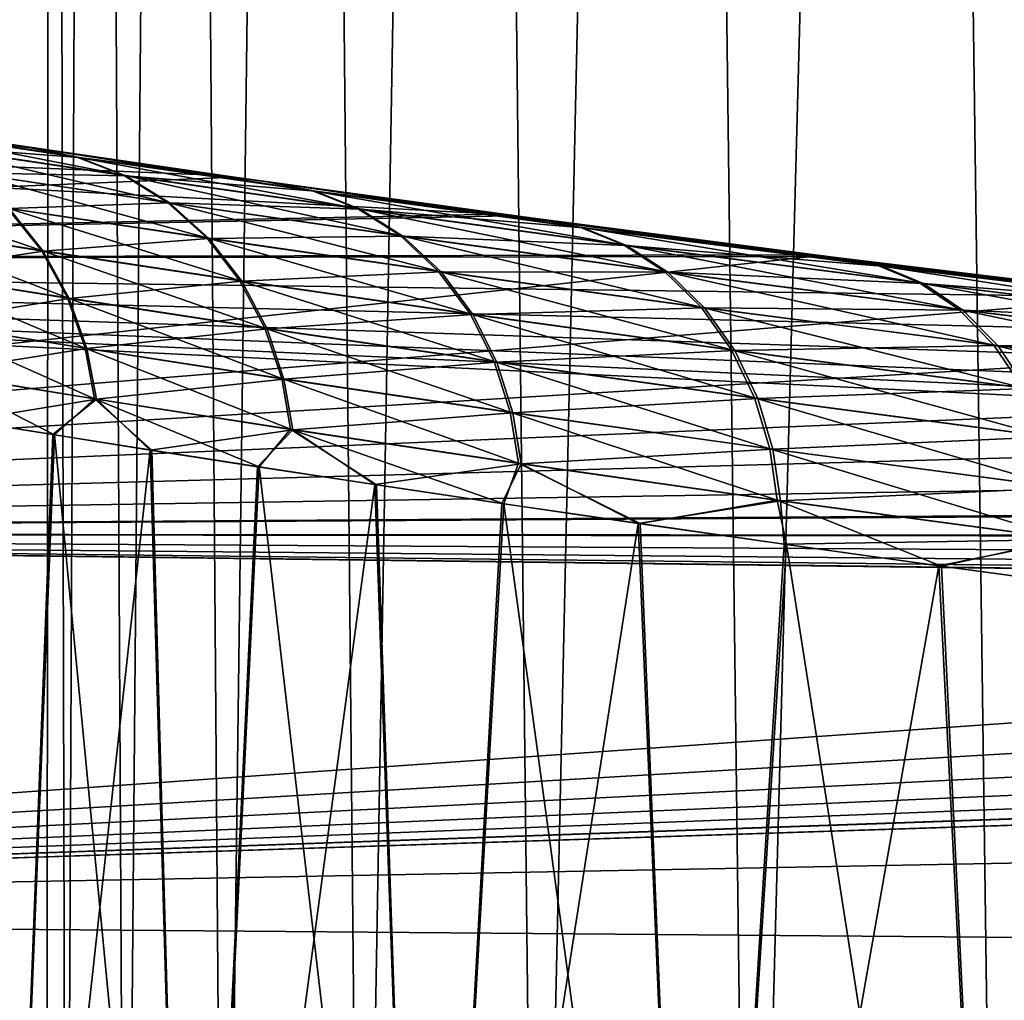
# Model space of a CAD drawing. Header units: metres. Extents: x -2 to 78, y -85 to 85.
# Tile 465 of 500: x 50.245 to 50.837, y 54.966 to 55.555. Entities that reach past the tile are written whole.
import ezdxf

# ---------------------------------------------------------------- set-up
doc = ezdxf.new("R2010")
doc.units = ezdxf.units.M
doc.layers.add('solid_20004802', color=7, linetype='CONTINUOUS')

msp = doc.modelspace()

# ---------------------------------------------------------------- linework, layer by layer
at = {"layer": 'solid_20004802'}
for points in [[(50.263786, 58.145981, -0.157037), (50.272541, 54.498138, -0.304638), (50.260624, 54.499878, 0)], [(50.263786, 58.145981, 0.157037), (50.260624, 54.499878, 0), (50.272541, 54.498138, 0.304638)], [(50.263786, 58.145981, 0.157037), (50.263786, 58.145981, -0.157037), (50.260624, 54.499878, 0)], [(50.263786, 58.145981, -0.157037), (50.289059, 58.145981, -0.470093), (50.272541, 54.498138, -0.304638)], [(50.289059, 58.145981, 0.470093), (50.263786, 58.145981, 0.157037), (50.272541, 54.498138, 0.304638)], [(50.289059, 58.145981, -0.470093), (50.308235, 54.492912, -0.607526), (50.272541, 54.498138, -0.304638)], [(50.289059, 58.145981, 0.470093), (50.272541, 54.498138, 0.304638), (50.308235, 54.492912, 0.607526)], [(50.289059, 58.145981, -0.470093), (50.339439, 58.145981, -0.7801), (50.308235, 54.492912, -0.607526)], [(50.339439, 58.145981, 0.7801), (50.289059, 58.145981, 0.470093), (50.308235, 54.492912, 0.607526)], [(50.339439, 58.145981, -0.7801), (50.36755, 54.484352, -0.906962), (50.308235, 54.492912, -0.607526)], [(50.339439, 58.145981, 0.7801), (50.308235, 54.492912, 0.607526), (50.36755, 54.484352, 0.906962)], [(50.339439, 58.145981, -0.7801), (50.414604, 58.145981, -1.085048), (50.36755, 54.484352, -0.906962)], [(50.414604, 58.145981, 1.085048), (50.339439, 58.145981, 0.7801), (50.36755, 54.484352, 0.906962)], [(50.414604, 58.145981, -1.085048), (50.450207, 54.472664, -1.201166), (50.36755, 54.484352, -0.906962)], [(50.414604, 58.145981, 1.085048), (50.36755, 54.484352, 0.906962), (50.450207, 54.472664, 1.201166)], [(50.414604, 58.145981, -1.085048), (50.514061, 58.145981, -1.382959), (50.450207, 54.472664, -1.201166)], [(50.514061, 58.145981, 1.382959), (50.414604, 58.145981, 1.085048), (50.450207, 54.472664, 1.201166)], [(50.514061, 58.145981, -1.382959), (50.555801, 54.458038, -1.48837), (50.450207, 54.472664, -1.201166)], [(50.514061, 58.145981, 1.382959), (50.450207, 54.472664, 1.201166), (50.555801, 54.458038, 1.48837)], [(50.514061, 58.145981, -1.382959), (50.637169, 58.145981, -1.671901), (50.555801, 54.458038, -1.48837)], [(50.637169, 58.145981, 1.671901), (50.514061, 58.145981, 1.382959), (50.555801, 54.458038, 1.48837)], [(50.637169, 58.145981, -1.671901), (50.683788, 54.44091, -1.766807), (50.555801, 54.458038, -1.48837)], [(50.637169, 58.145981, 1.671901), (50.555801, 54.458038, 1.48837), (50.683788, 54.44091, 1.766808)], [(50.637169, 58.145981, -1.671901), (50.783127, 58.145981, -1.95), (50.683788, 54.44091, -1.766807)], [(50.783127, 58.145981, 1.95), (50.637169, 58.145981, 1.671901), (50.683788, 54.44091, 1.766808)], [(50.783127, 58.145981, -1.95), (50.833454, 54.42168, -2.034685), (50.683788, 54.44091, -1.766807)], [(50.783127, 58.145981, 1.95), (50.683788, 54.44091, 1.766808), (50.833454, 54.42168, 2.034685)], [(50.783127, 58.145981, -1.95), (50.950989, 58.145981, -2.215452), (50.833454, 54.42168, -2.034685)], [(50.950989, 58.145981, 2.215452), (50.783127, 58.145981, 1.95), (50.833454, 54.42168, 2.034685)], [(50.950989, 58.145981, -2.215452), (51.003941, 54.400711, -2.29027), (50.833454, 54.42168, -2.034685)], [(50.950989, 58.145981, 2.215452), (50.833454, 54.42168, 2.034685), (51.003941, 54.400711, 2.29027)], [(50.531567, 55.438259, -2.446127), (49.188503, 55.41077, -2.691257), (49.188503, 55.509602, -1.347241)], [(50.366234, 55.461456, -2.163398), (50.531567, 55.438259, -2.446127), (49.188503, 55.509602, -1.347241)], [(50.220295, 55.482681, -1.867543), (50.366234, 55.461456, -2.163398), (49.188503, 55.509602, -1.347241)], [(50.128414, 55.496723, -1.563649), (50.250816, 55.478306, -1.860842), (50.220295, 55.482681, -1.867543)], [(50.279022, 55.47266, -1.846217), (50.250816, 55.478306, -1.860842), (50.128414, 55.496723, -1.563649)], [(50.157265, 55.490875, -1.551026), (50.279022, 55.47266, -1.846217), (50.128414, 55.496723, -1.563649)], [(50.252163, 55.477943, 1.867167), (50.129498, 55.496403, 1.570635), (50.227165, 55.481968, 1.87835)], [(50.158352, 55.490559, 1.557944), (50.129498, 55.496403, 1.570635), (50.252163, 55.477943, 1.867167)], [(50.306969, 55.46172, -1.831665), (50.279022, 55.47266, -1.846217), (50.157265, 55.490875, -1.551026)], [(50.185863, 55.479782, -1.538552), (50.306969, 55.46172, -1.831665), (50.157265, 55.490875, -1.551026)], [(50.280373, 55.472305, 1.852485), (50.158352, 55.490559, 1.557944), (50.252163, 55.477943, 1.867167)], [(50.186954, 55.479469, 1.545406), (50.158352, 55.490559, 1.557944), (50.280373, 55.472305, 1.852485)], [(50.373695, 55.460594, 2.174615), (50.227165, 55.481968, 1.87835), (49.188503, 55.41077, 2.691275)], [(50.333405, 55.445377, -1.817834), (50.306969, 55.46172, -1.831665), (50.185863, 55.479782, -1.538552)], [(50.212948, 55.46336, -1.526782), (50.333405, 55.445377, -1.817834), (50.185863, 55.479782, -1.538552)], [(50.308323, 55.461365, 1.837879), (50.186954, 55.479469, 1.545406), (50.280373, 55.472305, 1.852485)], [(50.214039, 55.463047, 1.533579), (50.186954, 55.479469, 1.545406), (50.308323, 55.461365, 1.837879)], [(50.250816, 55.478306, -1.860842), (50.366234, 55.461456, -2.163398), (50.220295, 55.482681, -1.867543)], [(50.252163, 55.477943, 1.867167), (50.227165, 55.481968, 1.87835), (50.373695, 55.460594, 2.174615)], [(50.250816, 55.478306, -1.860842), (50.393242, 55.457829, -2.148939), (50.366234, 55.461456, -2.163398)], [(50.420639, 55.452408, -2.13251), (50.393242, 55.457829, -2.148939), (50.250816, 55.478306, -1.860842)], [(50.279022, 55.47266, -1.846217), (50.420639, 55.452408, -2.13251), (50.250816, 55.478306, -1.860842)], [(50.394886, 55.457439, 2.154526), (50.252163, 55.477943, 1.867167), (50.373695, 55.460594, 2.174615)], [(50.280373, 55.472305, 1.852485), (50.252163, 55.477943, 1.867167), (50.394886, 55.457439, 2.154526)], [(50.447781, 55.441631, -2.116047), (50.420639, 55.452408, -2.13251), (50.279022, 55.47266, -1.846217)], [(50.306969, 55.46172, -1.831665), (50.447781, 55.441631, -2.116047), (50.279022, 55.47266, -1.846217)], [(50.422287, 55.452026, 2.138052), (50.280373, 55.472305, 1.852485), (50.394886, 55.457439, 2.154526)], [(50.308323, 55.461365, 1.837879), (50.280373, 55.472305, 1.852485), (50.422287, 55.452026, 2.138052)], [(50.538906, 55.437347, 2.456565), (50.373695, 55.460594, 2.174615), (49.188503, 55.41077, 2.691275)], [(50.357063, 55.423996, -1.805379), (50.333405, 55.445377, -1.817834), (50.212948, 55.46336, -1.526782)], [(50.23724, 55.441971, -1.516277), (50.357063, 55.423996, -1.805379), (50.212948, 55.46336, -1.526782)], [(50.334755, 55.445026, 1.823996), (50.214039, 55.463047, 1.533579), (50.308323, 55.461365, 1.837879)], [(50.238327, 55.441658, 1.523024), (50.214039, 55.463047, 1.533579), (50.334755, 55.445026, 1.823996)], [(50.473427, 55.425381, -2.100274), (50.447781, 55.441631, -2.116047), (50.306969, 55.46172, -1.831665)], [(50.333405, 55.445377, -1.817834), (50.473427, 55.425381, -2.100274), (50.306969, 55.46172, -1.831665)], [(50.449425, 55.441254, 2.121543), (50.308323, 55.461365, 1.837879), (50.422287, 55.452026, 2.138052)], [(50.334755, 55.445026, 1.823996), (50.308323, 55.461365, 1.837879), (50.449425, 55.441254, 2.121543)], [(50.555004, 55.435696, -2.426347), (50.531567, 55.438259, -2.446127), (50.366234, 55.461456, -2.163398)], [(50.393242, 55.457829, -2.148939), (50.555004, 55.435696, -2.426347), (50.366234, 55.461456, -2.163398)], [(50.55698, 55.435299, 2.431134), (50.373695, 55.460594, 2.174615), (50.538906, 55.437347, 2.456565)], [(50.55698, 55.435299, 2.431134), (50.394886, 55.457439, 2.154526), (50.373695, 55.460594, 2.174615)], [(50.257626, 55.416428, -1.507518), (50.23724, 55.441971, -1.516277), (50.137569, 55.457542, -1.220215)], [(50.158455, 55.432049, -1.213211), (50.257626, 55.416428, -1.507518), (50.137569, 55.457542, -1.220215)], [(50.581429, 55.430519, -2.408289), (50.555004, 55.435696, -2.426347), (50.393242, 55.457829, -2.148939)], [(50.420639, 55.452408, -2.13251), (50.581429, 55.430519, -2.408289), (50.393242, 55.457829, -2.148939)], [(50.422287, 55.452026, 2.138052), (50.394886, 55.457439, 2.154526), (50.55698, 55.435299, 2.431134)], [(50.607601, 55.419922, -2.39006), (50.581429, 55.430519, -2.408289), (50.420639, 55.452408, -2.13251)], [(50.447781, 55.441631, -2.116047), (50.607601, 55.419922, -2.39006), (50.420639, 55.452408, -2.13251)], [(50.583401, 55.43013, 2.413041), (50.422287, 55.452026, 2.138052), (50.55698, 55.435299, 2.431134)], [(50.449425, 55.441254, 2.121543), (50.422287, 55.452026, 2.138052), (50.583401, 55.43013, 2.413041)], [(50.35841, 55.423645, 1.811498), (50.238327, 55.441658, 1.523024), (50.334755, 55.445026, 1.823996)], [(50.496338, 55.404011, -2.085943), (50.473427, 55.425381, -2.100274), (50.333405, 55.445377, -1.817834)], [(50.357063, 55.423996, -1.805379), (50.496338, 55.404011, -2.085943), (50.333405, 55.445377, -1.817834)], [(50.475071, 55.425007, 2.105728), (50.334755, 55.445026, 1.823996), (50.449425, 55.441254, 2.121543)], [(50.35841, 55.423645, 1.811498), (50.334755, 55.445026, 1.823996), (50.475071, 55.425007, 2.105728)], [(50.531567, 55.438259, -2.446127), (50.714703, 55.413734, -2.713137), (49.188503, 55.41077, -2.691257)], [(50.720997, 55.412922, 2.72154), (50.538906, 55.437347, 2.456565), (49.188503, 55.41077, 2.691275)], [(50.258701, 55.416115, 1.514228), (50.15929, 55.431786, 1.22046), (50.238327, 55.441658, 1.523024)], [(50.37685, 55.398399, -1.794877), (50.357063, 55.423996, -1.805379), (50.23724, 55.441971, -1.516277)], [(50.257626, 55.416428, -1.507518), (50.37685, 55.398399, -1.794877), (50.23724, 55.441971, -1.516277)], [(50.258701, 55.416115, 1.514228), (50.238327, 55.441658, 1.523024), (50.35841, 55.423645, 1.811498)], [(50.63232, 55.403767, -2.372462), (50.607601, 55.419922, -2.39006), (50.447781, 55.441631, -2.116047)], [(50.473427, 55.425381, -2.100274), (50.63232, 55.403767, -2.372462), (50.447781, 55.441631, -2.116047)], [(50.60957, 55.419533, 2.394777), (50.449425, 55.441254, 2.121543), (50.583401, 55.43013, 2.413041)], [(50.475071, 55.425007, 2.105728), (50.449425, 55.441254, 2.121543), (50.60957, 55.419533, 2.394777)], [(50.735424, 55.412312, -2.691456), (50.714703, 55.413734, -2.713137), (50.531567, 55.438259, -2.446127)], [(50.555004, 55.435696, -2.426347), (50.735424, 55.412312, -2.691456), (50.531567, 55.438259, -2.446127)], [(50.737762, 55.411922, 2.695393), (50.538906, 55.437347, 2.456565), (50.720997, 55.412922, 2.72154)], [(50.737762, 55.411922, 2.695393), (50.55698, 55.435299, 2.431134), (50.538906, 55.437347, 2.456565)], [(50.273319, 55.387905, -1.50084), (50.257626, 55.416428, -1.507518), (50.158455, 55.432049, -1.213211)], [(50.174625, 55.403614, -1.207956), (50.273319, 55.387905, -1.50084), (50.158455, 55.432049, -1.213211)], [(50.175457, 55.403351, 1.21518), (50.15929, 55.431786, 1.22046), (50.258701, 55.416115, 1.514228)], [(50.760696, 55.407394, -2.671898), (50.735424, 55.412312, -2.691456), (50.555004, 55.435696, -2.426347)], [(50.581429, 55.430519, -2.408289), (50.760696, 55.407394, -2.671898), (50.555004, 55.435696, -2.426347)], [(50.583401, 55.43013, 2.413041), (50.55698, 55.435299, 2.431134), (50.737762, 55.411922, 2.695393)], [(50.497974, 55.403637, 2.091359), (50.35841, 55.423645, 1.811498), (50.475071, 55.425007, 2.105728)], [(50.654366, 55.382412, -2.356332), (50.63232, 55.403767, -2.372462), (50.473427, 55.425381, -2.100274)], [(50.496338, 55.404011, -2.085943), (50.654366, 55.382412, -2.356332), (50.473427, 55.425381, -2.100274)], [(50.634281, 55.403381, 2.377143), (50.475071, 55.425007, 2.105728), (50.60957, 55.419533, 2.394777)], [(50.497974, 55.403637, 2.091359), (50.475071, 55.425007, 2.105728), (50.634281, 55.403381, 2.377143)], [(50.785736, 55.396984, -2.65202), (50.760696, 55.407394, -2.671898), (50.581429, 55.430519, -2.408289)], [(50.607601, 55.419922, -2.39006), (50.785736, 55.396984, -2.65202), (50.581429, 55.430519, -2.408289)], [(50.763027, 55.407009, 2.67581), (50.583401, 55.43013, 2.413041), (50.737762, 55.411922, 2.695393)], [(50.60957, 55.419533, 2.394777), (50.583401, 55.43013, 2.413041), (50.763027, 55.407009, 2.67581)], [(50.378189, 55.398048, 1.800961), (50.258701, 55.416115, 1.514228), (50.35841, 55.423645, 1.811498)], [(50.515434, 55.378357, -2.073722), (50.496338, 55.404011, -2.085943), (50.357063, 55.423996, -1.805379)], [(50.37685, 55.398399, -1.794877), (50.515434, 55.378357, -2.073722), (50.357063, 55.423996, -1.805379)], [(50.378189, 55.398048, 1.800961), (50.35841, 55.423645, 1.811498), (50.497974, 55.403637, 2.091359)], [(50.80938, 55.380936, -2.632694), (50.785736, 55.396984, -2.65202), (50.607601, 55.419922, -2.39006)], [(50.63232, 55.403767, -2.372462), (50.80938, 55.380936, -2.632694), (50.607601, 55.419922, -2.39006)], [(50.788059, 55.396606, 2.655906), (50.60957, 55.419533, 2.394777), (50.763027, 55.407009, 2.67581)], [(50.634281, 55.403381, 2.377143), (50.60957, 55.419533, 2.394777), (50.788059, 55.396606, 2.655906)], [(50.714703, 55.413734, -2.713137), (50.912663, 55.388615, -2.961829), (49.188503, 55.41077, -2.691257)], [(50.274387, 55.387592, 1.507525), (50.175457, 55.403351, 1.21518), (50.258701, 55.416115, 1.514228)], [(50.391998, 55.369774, -1.786736), (50.37685, 55.398399, -1.794877), (50.257626, 55.416428, -1.507518)], [(50.273319, 55.387905, -1.50084), (50.391998, 55.369774, -1.786736), (50.257626, 55.416428, -1.507518)], [(50.274387, 55.387592, 1.507525), (50.258701, 55.416115, 1.514228), (50.378189, 55.398048, 1.800961)], [(50.933804, 55.388077, -2.942635), (50.912663, 55.388615, -2.961829), (50.714703, 55.413734, -2.713137)], [(50.735424, 55.412312, -2.691456), (50.933804, 55.388077, -2.942635), (50.714703, 55.413734, -2.713137)], [(50.720997, 55.412922, 2.72154), (49.188503, 55.41077, 2.691275), (49.188503, 55.246315, 4.028856)], [(50.917027, 55.388027, 2.967386), (50.720997, 55.412922, 2.72154), (49.188503, 55.246315, 4.028856)], [(52.161743, 55.264332, -3.97179), (49.188503, 55.246319, -4.02883), (49.188503, 55.41077, -2.691257)], [(51.880604, 55.287319, -3.804617), (52.161743, 55.264332, -3.97179), (49.188503, 55.41077, -2.691257)], [(51.612007, 55.311974, -3.61724), (51.880604, 55.287319, -3.804617), (49.188503, 55.41077, -2.691257)], [(51.360035, 55.337479, -3.412904), (51.612007, 55.311974, -3.61724), (49.188503, 55.41077, -2.691257)], [(51.125122, 55.36343, -3.191915), (51.360035, 55.337479, -3.412904), (49.188503, 55.41077, -2.691257)], [(50.912663, 55.388615, -2.961829), (51.125122, 55.36343, -3.191915), (49.188503, 55.41077, -2.691257)], [(50.93655, 55.387722, 2.945686), (50.720997, 55.412922, 2.72154), (50.917027, 55.388027, 2.967386)], [(50.93655, 55.387722, 2.945686), (50.737762, 55.411922, 2.695393), (50.720997, 55.412922, 2.72154)], [(50.957733, 55.38343, -2.921645), (50.933804, 55.388077, -2.942635), (50.735424, 55.412312, -2.691456)], [(50.760696, 55.407394, -2.671898), (50.957733, 55.38343, -2.921645), (50.735424, 55.412312, -2.691456)], [(50.763027, 55.407009, 2.67581), (50.737762, 55.411922, 2.695393), (50.93655, 55.387722, 2.945686)], [(50.981468, 55.373222, -2.900191), (50.957733, 55.38343, -2.921645), (50.760696, 55.407394, -2.671898)], [(50.785736, 55.396984, -2.65202), (50.981468, 55.373222, -2.900191), (50.760696, 55.407394, -2.671898)], [(50.28397, 55.357746, -1.496389), (50.273319, 55.387905, -1.50084), (50.174625, 55.403614, -1.207956)], [(50.185715, 55.373569, -1.204556), (50.28397, 55.357746, -1.496389), (50.174625, 55.403614, -1.207956)], [(50.186535, 55.373302, 1.211771), (50.175457, 55.403351, 1.21518), (50.274387, 55.387592, 1.507525)], [(50.517063, 55.377979, 2.079106), (50.378189, 55.398048, 1.800961), (50.497974, 55.403637, 2.091359)], [(50.672684, 55.356689, -2.34243), (50.654366, 55.382412, -2.356332), (50.496338, 55.404011, -2.085943)], [(50.515434, 55.378357, -2.073722), (50.672684, 55.356689, -2.34243), (50.496338, 55.404011, -2.085943)], [(50.656319, 55.382027, 2.360982), (50.497974, 55.403637, 2.091359), (50.634281, 55.403381, 2.377143)], [(50.517063, 55.377979, 2.079106), (50.497974, 55.403637, 2.091359), (50.656319, 55.382027, 2.360982)], [(50.830437, 55.359589, -2.614844), (50.80938, 55.380936, -2.632694), (50.63232, 55.403767, -2.372462)], [(50.654366, 55.382412, -2.356332), (50.830437, 55.359589, -2.614844), (50.63232, 55.403767, -2.372462)], [(50.811691, 55.380558, 2.636553), (50.634281, 55.403381, 2.377143), (50.788059, 55.396606, 2.655906)], [(50.656319, 55.382027, 2.360982), (50.634281, 55.403381, 2.377143), (50.811691, 55.380558, 2.636553)], [(50.960464, 55.383076, 2.92468), (50.763027, 55.407009, 2.67581), (50.93655, 55.387722, 2.945686)], [(50.788059, 55.396606, 2.655906), (50.763027, 55.407009, 2.67581), (50.960464, 55.383076, 2.92468)], [(50.393326, 55.369423, 1.792796), (50.274387, 55.387592, 1.507525), (50.378189, 55.398048, 1.800961)], [(50.529972, 55.349617, -2.064095), (50.515434, 55.378357, -2.073722), (50.37685, 55.398399, -1.794877)], [(50.391998, 55.369774, -1.786736), (50.529972, 55.349617, -2.064095), (50.37685, 55.398399, -1.794877)], [(50.393326, 55.369423, 1.792796), (50.378189, 55.398048, 1.800961), (50.517063, 55.377979, 2.079106)], [(51.00388, 55.357281, -2.879211), (50.981468, 55.373222, -2.900191), (50.785736, 55.396984, -2.65202)], [(50.80938, 55.380936, -2.632694), (51.00388, 55.357281, -2.879211), (50.785736, 55.396984, -2.65202)], [(50.984184, 55.372871, 2.903208), (50.788059, 55.396606, 2.655906), (50.960464, 55.383076, 2.92468)], [(50.811691, 55.380558, 2.636553), (50.788059, 55.396606, 2.655906), (50.984184, 55.372871, 2.903208)], [(51.126671, 55.363205, 3.193856), (50.917027, 55.388027, 2.967386), (49.188503, 55.246315, 4.028856)], [(50.285027, 55.35743, 1.503062), (50.186535, 55.373302, 1.211771), (50.274387, 55.387592, 1.507525)], [(50.402168, 55.339493, -1.781148), (50.391998, 55.369774, -1.786736), (50.273319, 55.387905, -1.50084)], [(50.28397, 55.357746, -1.496389), (50.402168, 55.339493, -1.781148), (50.273319, 55.387905, -1.50084)], [(50.285027, 55.35743, 1.503062), (50.274387, 55.387592, 1.507525), (50.393326, 55.369423, 1.792796)], [(50.531586, 55.349239, 2.069456), (50.393326, 55.369423, 1.792796), (50.517063, 55.377979, 2.079106)], [(50.686554, 55.327831, -2.331319), (50.672684, 55.356689, -2.34243), (50.515434, 55.378357, -2.073722)], [(50.529972, 55.349617, -2.064095), (50.686554, 55.327831, -2.331319), (50.515434, 55.378357, -2.073722)], [(50.674625, 55.356304, 2.347052), (50.517063, 55.377979, 2.079106), (50.656319, 55.382027, 2.360982)], [(50.531586, 55.349239, 2.069456), (50.517063, 55.377979, 2.079106), (50.674625, 55.356304, 2.347052)], [(50.847897, 55.333797, -2.599318), (50.830437, 55.359589, -2.614844), (50.654366, 55.382412, -2.356332)], [(50.672684, 55.356689, -2.34243), (50.847897, 55.333797, -2.599318), (50.654366, 55.382412, -2.356332)], [(50.832741, 55.359211, 2.618677), (50.656319, 55.382027, 2.360982), (50.811691, 55.380558, 2.636553)], [(50.674625, 55.356304, 2.347052), (50.656319, 55.382027, 2.360982), (50.832741, 55.359211, 2.618677)], [(51.023834, 55.335949, -2.859716), (51.00388, 55.357281, -2.879211), (50.80938, 55.380936, -2.632694)], [(50.830437, 55.359589, -2.614844), (51.023834, 55.335949, -2.859716), (50.80938, 55.380936, -2.632694)], [(51.00658, 55.356934, 2.882209), (50.811691, 55.380558, 2.636553), (50.984184, 55.372871, 2.903208)], [(50.832741, 55.359211, 2.618677), (50.811691, 55.380558, 2.636553), (51.00658, 55.356934, 2.882209)], [(50.289654, 55.327293, -1.494122), (50.28397, 55.357746, -1.496389), (50.185715, 55.373569, -1.204556)], [(50.191784, 55.343227, -1.202965), (50.289654, 55.327293, -1.494122), (50.185715, 55.373569, -1.204556)], [(50.192589, 55.34296, 1.210184), (50.186535, 55.373302, 1.211771), (50.285027, 55.35743, 1.503062)], [(50.403481, 55.339134, 1.787194), (50.285027, 55.35743, 1.503062), (50.393326, 55.369423, 1.792796)], [(50.539627, 55.319195, -2.057304), (50.529972, 55.349617, -2.064095), (50.391998, 55.369774, -1.786736)], [(50.402168, 55.339493, -1.781148), (50.539627, 55.319195, -2.057304), (50.391998, 55.369774, -1.786736)], [(50.403481, 55.339134, 1.787194), (50.393326, 55.369423, 1.792796), (50.531586, 55.349239, 2.069456)], [(51.356895, 55.337811, 3.410165), (51.126671, 55.363205, 3.193856), (49.188503, 55.246315, 4.028856)], [(50.290695, 55.326973, 1.500796), (50.192589, 55.34296, 1.210184), (50.285027, 55.35743, 1.503062)], [(50.407448, 55.308907, -1.778081), (50.402168, 55.339493, -1.781148), (50.28397, 55.357746, -1.496389)], [(50.289654, 55.327293, -1.494122), (50.407448, 55.308907, -1.778081), (50.28397, 55.357746, -1.496389)], [(50.290695, 55.326973, 1.500796), (50.285027, 55.35743, 1.503062), (50.403481, 55.339134, 1.787194)], [(50.688484, 55.327442, 2.335918), (50.531586, 55.349239, 2.069456), (50.674625, 55.356304, 2.347052)], [(50.86105, 55.30481, -2.586757), (50.847897, 55.333797, -2.599318), (50.672684, 55.356689, -2.34243)], [(50.686554, 55.327831, -2.331319), (50.86105, 55.30481, -2.586757), (50.672684, 55.356689, -2.34243)], [(50.850185, 55.33342, 2.603127), (50.674625, 55.356304, 2.347052), (50.832741, 55.359211, 2.618677)], [(50.688484, 55.327442, 2.335918), (50.674625, 55.356304, 2.347052), (50.850185, 55.33342, 2.603127)], [(51.040348, 55.310085, -2.842644), (51.023834, 55.335949, -2.859716), (50.830437, 55.359589, -2.614844)], [(50.847897, 55.333797, -2.599318), (51.040348, 55.310085, -2.842644), (50.830437, 55.359589, -2.614844)], [(51.02652, 55.335602, 2.862695), (50.832741, 55.359211, 2.618677), (51.00658, 55.356934, 2.882209)], [(50.850185, 55.33342, 2.603127), (50.832741, 55.359211, 2.618677), (51.02652, 55.335602, 2.862695)], [(50.541225, 55.318813, 2.062649), (50.403481, 55.339134, 1.787194), (50.531586, 55.349239, 2.069456)], [(50.695667, 55.297253, -2.323292), (50.686554, 55.327831, -2.331319), (50.529972, 55.349617, -2.064095)], [(50.539627, 55.319195, -2.057304), (50.695667, 55.297253, -2.323292), (50.529972, 55.349617, -2.064095)], [(50.541225, 55.318813, 2.062649), (50.531586, 55.349239, 2.069456), (50.688484, 55.327442, 2.335918)], [(50.191784, 55.343227, -1.202965), (50.21286, 55.313934, -1.283298), (50.265419, 55.305511, -1.440211)], [(50.191784, 55.343227, -1.202965), (50.265419, 55.305511, -1.440211), (50.289654, 55.327293, -1.494122)], [(50.290695, 55.326973, 1.500796), (50.212101, 55.314152, 1.280872), (50.192589, 55.34296, 1.210184)], [(51.604992, 55.312748, 3.611223), (51.356895, 55.337811, 3.410165), (49.188503, 55.246315, 4.028856)], [(50.408745, 55.308548, 1.784123), (50.290695, 55.326973, 1.500796), (50.403481, 55.339134, 1.787194)], [(50.544495, 55.288467, -2.053337), (50.539627, 55.319195, -2.057304), (50.402168, 55.339493, -1.781148)], [(50.407448, 55.308907, -1.778081), (50.544495, 55.288467, -2.053337), (50.402168, 55.339493, -1.781148)], [(50.408745, 55.308548, 1.784123), (50.403481, 55.339134, 1.787194), (50.541225, 55.318813, 2.062649)], [(50.863327, 55.304428, 2.590546), (50.688484, 55.327442, 2.335918), (50.850185, 55.33342, 2.603127)], [(50.290695, 55.326973, 1.500796), (50.264557, 55.305702, 1.437784), (50.212101, 55.314152, 1.280872)], [(50.290695, 55.326973, 1.500796), (50.323105, 55.296402, 1.592764), (50.264557, 55.305702, 1.437784)], [(50.289654, 55.327293, -1.494122), (50.265419, 55.305511, -1.440211), (50.324055, 55.296257, -1.595136)], [(50.289654, 55.327293, -1.494122), (50.324055, 55.296257, -1.595136), (50.388691, 55.286293, -1.747819)], [(50.289654, 55.327293, -1.494122), (50.388691, 55.286293, -1.747819), (50.407448, 55.308907, -1.778081)], [(50.408745, 55.308548, 1.784123), (50.323105, 55.296402, 1.592764), (50.290695, 55.326973, 1.500796)], [(50.697582, 55.296864, 2.327875), (50.541225, 55.318813, 2.062649), (50.688484, 55.327442, 2.335918)], [(50.869617, 55.274071, -2.577511), (50.86105, 55.30481, -2.586757), (50.686554, 55.327831, -2.331319)], [(50.695667, 55.297253, -2.323292), (50.869617, 55.274071, -2.577511), (50.686554, 55.327831, -2.331319)], [(50.697582, 55.296864, 2.327875), (50.688484, 55.327442, 2.335918), (50.863327, 55.304428, 2.590546)], [(50.546078, 55.288078, 2.058674), (50.408745, 55.308548, 1.784123), (50.541225, 55.318813, 2.062649)], [(50.700138, 55.266373, -2.318364), (50.695667, 55.297253, -2.323292), (50.539627, 55.319195, -2.057304)], [(50.544495, 55.288467, -2.053337), (50.700138, 55.266373, -2.318364), (50.539627, 55.319195, -2.057304)], [(50.546078, 55.288078, 2.058674), (50.541225, 55.318813, 2.062649), (50.697582, 55.296864, 2.327875)], [(51.870628, 55.288383, 3.796747), (51.604992, 55.312748, 3.611223), (49.188503, 55.246315, 4.028856)], [(50.212101, 55.314152, 1.280872), (50.264557, 55.305702, 1.437784), (50.231693, 54.467087, 1.318069)], [(50.265419, 55.305511, -1.440211), (50.21286, 55.313934, -1.283298), (50.231693, 54.467087, -1.318069)], [(50.408745, 55.308548, 1.784123), (50.387661, 55.286415, 1.74551), (50.323105, 55.296402, 1.592764)], [(50.408745, 55.308548, 1.784123), (50.45816, 55.27565, 1.895829), (50.387661, 55.286415, 1.74551)], [(50.407448, 55.308907, -1.778081), (50.388691, 55.286293, -1.747819), (50.459248, 55.275532, -1.898035)], [(50.407448, 55.308907, -1.778081), (50.459248, 55.275532, -1.898035), (50.535633, 55.264099, -2.045537)], [(50.407448, 55.308907, -1.778081), (50.535633, 55.264099, -2.045537), (50.544495, 55.288467, -2.053337)], [(50.546078, 55.288078, 2.058674), (50.45816, 55.27565, 1.895829), (50.408745, 55.308548, 1.784123)], [(50.264557, 55.305702, 1.437784), (50.323105, 55.296402, 1.592764), (50.231693, 54.467087, 1.318069)], [(50.265419, 55.305511, -1.440211), (50.231693, 54.467087, -1.318069), (50.347649, 54.449486, -1.633595)], [(50.324055, 55.296257, -1.595136), (50.265419, 55.305511, -1.440211), (50.347649, 54.449486, -1.633595)], [(50.87188, 55.273689, 2.581284), (50.697582, 55.296864, 2.327875), (50.863327, 55.304428, 2.590546)], [(50.323105, 55.296402, 1.592764), (50.347649, 54.449486, 1.633595), (50.231693, 54.467087, 1.318069)], [(50.323105, 55.296402, 1.592764), (50.387661, 55.286415, 1.74551), (50.347649, 54.449486, 1.633595)], [(50.388691, 55.286293, -1.747819), (50.324055, 55.296257, -1.595136), (50.347649, 54.449486, -1.633595)], [(50.702038, 55.265976, 2.322937), (50.546078, 55.288078, 2.058674), (50.697582, 55.296864, 2.327875)], [(50.873711, 55.243027, -2.57162), (50.869617, 55.274071, -2.577511), (50.695667, 55.297253, -2.323292)], [(50.700138, 55.266373, -2.318364), (50.873711, 55.243027, -2.57162), (50.695667, 55.297253, -2.323292)], [(50.702038, 55.265976, 2.322937), (50.697582, 55.296864, 2.327875), (50.87188, 55.273689, 2.581284)], [(52.151276, 55.265434, 3.963998), (51.870628, 55.288383, 3.796747), (49.188503, 55.246315, 4.028856)], [(50.387661, 55.286415, 1.74551), (50.45816, 55.27565, 1.895829), (50.347649, 54.449486, 1.633595)], [(50.388691, 55.286293, -1.747819), (50.347649, 54.449486, -1.633595), (50.488174, 54.428829, -1.939321)], [(50.459248, 55.275532, -1.898035), (50.388691, 55.286293, -1.747819), (50.488174, 54.428829, -1.939321)], [(50.546078, 55.288078, 2.058674), (50.534489, 55.264225, 2.043426), (50.45816, 55.27565, 1.895829)], [(50.546078, 55.288078, 2.058674), (50.616512, 55.2523, 2.188019), (50.534489, 55.264225, 2.043426)], [(50.544495, 55.288467, -2.053337), (50.535633, 55.264099, -2.045537), (50.617752, 55.252163, -2.190108)], [(50.544495, 55.288467, -2.053337), (50.617752, 55.252163, -2.190108), (50.700138, 55.266373, -2.318364)], [(50.702038, 55.265976, 2.322937), (50.616512, 55.2523, 2.188019), (50.546078, 55.288078, 2.058674)], [(50.45816, 55.27565, 1.895829), (50.488174, 54.428829, 1.939321), (50.347649, 54.449486, 1.633595)], [(50.45816, 55.27565, 1.895829), (50.534489, 55.264225, 2.043426), (50.488174, 54.428829, 1.939321)], [(50.535633, 55.264099, -2.045537), (50.459248, 55.275532, -1.898035), (50.488174, 54.428829, -1.939321)], [(50.875957, 55.242641, 2.575381), (50.702038, 55.265976, 2.322937), (50.87188, 55.273689, 2.581284)], [(52.443611, 55.244488, 4.111214), (52.151276, 55.265434, 3.963998), (49.188503, 55.246315, 4.028856)], [(50.702038, 55.265976, 2.322937), (50.704273, 55.239765, 2.329629), (50.616512, 55.2523, 2.188019)], [(50.700138, 55.266373, -2.318364), (50.617752, 55.252163, -2.190108), (50.705639, 55.239605, -2.331743)], [(50.700138, 55.266373, -2.318364), (50.705639, 55.239605, -2.331743), (50.798901, 55.226597, -2.469767)], [(50.700138, 55.266373, -2.318364), (50.798901, 55.226597, -2.469767), (50.873711, 55.243027, -2.57162)], [(50.875957, 55.242641, 2.575381), (50.704273, 55.239765, 2.329629), (50.702038, 55.265976, 2.322937)], [(52.161743, 55.264332, -3.97179), (52.45401, 55.243473, -4.118111), (49.188503, 55.246319, -4.02883)], [(50.534489, 55.264225, 2.043426), (50.616512, 55.2523, 2.188019), (50.488174, 54.428829, 1.939321)], [(50.535633, 55.264099, -2.045537), (50.488174, 54.428829, -1.939321), (50.652512, 54.405594, -2.233506)], [(50.617752, 55.252163, -2.190108), (50.535633, 55.264099, -2.045537), (50.652512, 54.405594, -2.233506)], [(50.616512, 55.2523, 2.188019), (50.652512, 54.405594, 2.233506), (50.488174, 54.428829, 1.939321)], [(50.616512, 55.2523, 2.188019), (50.704273, 55.239765, 2.329629), (50.652512, 54.405594, 2.233506)], [(50.705639, 55.239605, -2.331743), (50.617752, 55.252163, -2.190108), (50.652512, 54.405594, -2.233506)], [(54.005024, 55.185162, -4.513051), (49.188503, 55.016632, -5.356757), (49.188503, 55.246319, -4.02883)], [(53.694511, 55.189705, -4.480579), (54.005024, 55.185162, -4.513051), (49.188503, 55.246319, -4.02883)], [(53.379265, 55.198013, -4.424584), (53.694511, 55.189705, -4.480579), (49.188503, 55.246319, -4.02883)], [(53.065426, 55.209942, -4.34515), (53.379265, 55.198013, -4.424584), (49.188503, 55.246319, -4.02883)], [(52.756107, 55.225201, -4.242862), (53.065426, 55.209942, -4.34515), (49.188503, 55.246319, -4.02883)], [(52.45401, 55.243473, -4.118111), (52.756107, 55.225201, -4.242862), (49.188503, 55.246319, -4.02883)], [(52.443611, 55.244488, 4.111214), (49.188503, 55.246315, 4.028856), (49.188503, 55.016624, 5.356791)], [(52.745132, 55.226093, 4.236928), (52.443611, 55.244488, 4.111214), (49.188503, 55.016624, 5.356791)], [(50.875957, 55.242641, 2.575381), (50.797352, 55.226784, 2.467571), (50.704273, 55.239765, 2.329629)], [(50.875957, 55.242641, 2.575381), (50.895142, 55.213612, 2.601049), (50.797352, 55.226784, 2.467571)], [(50.873711, 55.243027, -2.57162), (50.798901, 55.226597, -2.469767), (50.89695, 55.213387, -2.60342)], [(50.704273, 55.239765, 2.329629), (50.797352, 55.226784, 2.467571), (50.652512, 54.405594, 2.233506)], [(50.705639, 55.239605, -2.331743), (50.652512, 54.405594, -2.233506), (50.839981, 54.38031, -2.514605)], [(50.798901, 55.226597, -2.469767), (50.705639, 55.239605, -2.331743), (50.839981, 54.38031, -2.514605)], [(53.051403, 55.210762, 4.339764), (52.745132, 55.226093, 4.236928), (49.188503, 55.016624, 5.356791)], [(50.797352, 55.226784, 2.467571), (50.839981, 54.38031, 2.514605), (50.652512, 54.405594, 2.233506)], [(50.797352, 55.226784, 2.467571), (50.895142, 55.213612, 2.601049), (50.839981, 54.38031, 2.514605)], [(50.89695, 55.213387, -2.60342), (50.798901, 55.226597, -2.469767), (50.839981, 54.38031, -2.514605)], [(53.361881, 55.198738, 4.419817), (53.051403, 55.210762, 4.339764), (49.188503, 55.016624, 5.356791)], [(53.675793, 55.19022, 4.477126), (53.361881, 55.198738, 4.419817), (49.188503, 55.016624, 5.356791)], [(49.188503, 55.016624, 5.356791), (58.473949, 55.193329, 4.524064), (54.310116, 55.184143, 4.523994)], [(58.496902, 54.941986, 5.837459), (58.473949, 55.193329, 4.524064), (49.188503, 55.016624, 5.356791)], [(53.991917, 55.185329, 4.511844), (53.675793, 55.19022, 4.477126), (49.188503, 55.016624, 5.356791)], [(53.991917, 55.185329, 4.511844), (49.188503, 55.016624, 5.356791), (54.310116, 55.184143, 4.523994)], [(54.005024, 55.185162, -4.513051), (54.310116, 55.184475, -4.521986), (49.188503, 55.016632, -5.356757)], [(54.310116, 55.184475, -4.521986), (58.496902, 54.94215, -5.8367), (49.188503, 55.016632, -5.356757)], [(58.496902, 54.94215, -5.8367), (49.188503, 54.722267, -6.67186), (49.188503, 55.016632, -5.356757)], [(58.496902, 54.941986, 5.837459), (49.188503, 55.016624, 5.356791), (49.188503, 54.722256, 6.671902)]]:
    msp.add_3dface(points, dxfattribs=at)

doc.saveas('drawing.dxf')
